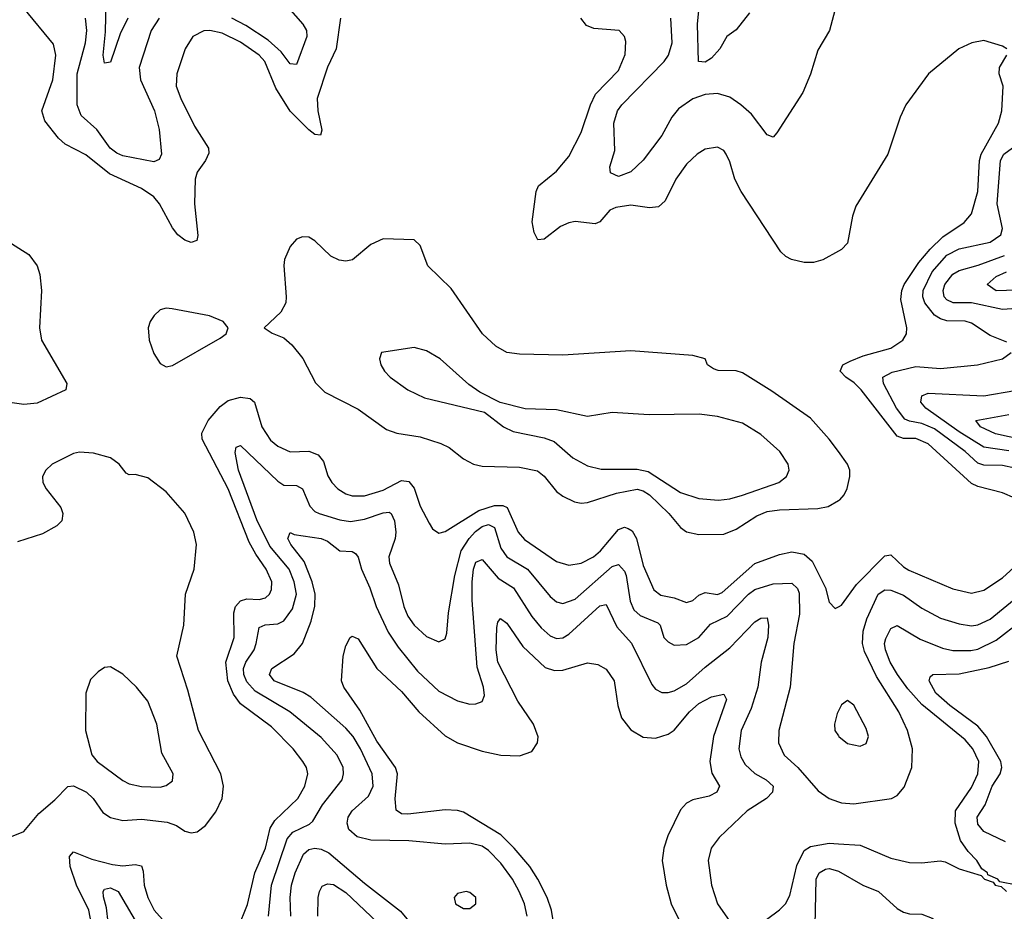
# Model space of a CAD drawing. Header units: inches. Extents: x 1694797 to 1849917, y 907313 to 1017959.
# Tile 424 of 656: x 1737357 to 1740536, y 1011286 to 1014165. Entities that reach past the tile are written whole.
import ezdxf

# ---------------------------------------------------------------- set-up
doc = ezdxf.new("R2010")
doc.units = ezdxf.units.IN
doc.header["$MEASUREMENT"] = 0
doc.layers.add('B7031', color=7, linetype='Continuous')
doc.layers.add('B7041', color=7, linetype='Continuous')

msp = doc.modelspace()

# ---------------------------------------------------------------- linework, layer by layer
at = {"layer": 'B7031', "color": 5}
for points, elevation in [([(1738114, 1014330), (1738270.9, 1014150), (1738282.8, 1014130), (1738283.7, 1014110), (1738250, 1014019.7), (1738230, 1014022), (1738200.6, 1014060.6), (1738159, 1014099), (1738086.3, 1014146.3), (1738041.1, 1014170)], 960), ([(1737705.7, 1014170), (1737681.6, 1014118.4), (1737650, 1014027), (1737630, 1014024.5), (1737625.7, 1014050), (1737634.2, 1014125.8), (1737636.6, 1014270)], 940), ([(1740000, 1014239.7), (1739971.6, 1014130), (1739933.7, 1014066.3), (1739910, 1013989.2), (1739885.7, 1013930), (1739801, 1013799), (1739790, 1013785.6), (1739770, 1013793), (1739719.6, 1013859.6), (1739685.6, 1013890), (1739650, 1013914), (1739610, 1013926.2), (1739570, 1013922.7), (1739530, 1013908.9), (1739483.5, 1013876.5), (1739462.6, 1013850), (1739430, 1013790.8), (1739370, 1013710.7), (1739330, 1013673.2), (1739290, 1013658.2), (1739264.8, 1013670), (1739262.4, 1013690), (1739277.8, 1013742.2), (1739275.5, 1013830), (1739286.7, 1013870), (1739300.5, 1013890), (1739438.1, 1014030), (1739451.3, 1014050), (1739463.4, 1014090), (1739459.1, 1014170)], 960), ([(1739713.6, 1014186.4), (1739670, 1014131.3), (1739640.3, 1014110), (1739616.9, 1014070), (1739590, 1014040.4), (1739570, 1014027.1), (1739548.7, 1014030), (1739544.8, 1014150), (1739554.7, 1014250)], 940), ([(1738392.5, 1014170), (1738378, 1014070), (1738350, 1014011.1), (1738317.4, 1013910), (1738319.1, 1013870), (1738331.9, 1013808.1), (1738328.2, 1013791.8), (1738310, 1013794.4), (1738290, 1013809.2), (1738230, 1013869.5), (1738183.8, 1013943.8), (1738148.4, 1014030), (1738130, 1014050.3), (1738070, 1014092.1), (1738010, 1014120.7), (1737970.8, 1014129.2), (1737951.5, 1014128.5), (1737916.1, 1014110), (1737891.1, 1014070), (1737863.8, 1013990), (1737862.3, 1013950), (1737877, 1013910), (1737920.7, 1013820.7), (1737966.3, 1013750), (1737966.9, 1013733.1), (1737956.8, 1013710), (1737930, 1013672.4), (1737923.3, 1013650), (1737921, 1013570), (1737932.1, 1013467.9), (1737928.1, 1013451.9), (1737910, 1013445.4), (1737890, 1013452.2), (1737867.6, 1013470), (1737850, 1013492.2), (1737808.6, 1013570), (1737790, 1013592.7), (1737750, 1013619.1), (1737646.9, 1013666.9), (1737570, 1013728), (1737503.2, 1013763.2), (1737482.4, 1013782.4), (1737438.2, 1013838.2), (1737427.8, 1013870), (1737463.4, 1013970), (1737473.7, 1014050), (1737465.9, 1014085.9), (1737370, 1014201.7)], 980), ([(1737806.6, 1014170), (1737780.9, 1014130), (1737742.2, 1014010), (1737747, 1013970), (1737791.6, 1013870), (1737807.4, 1013810), (1737814.3, 1013730), (1737807.2, 1013712.8), (1737790, 1013705.5), (1737690, 1013725.4), (1737670, 1013733.4), (1737648.9, 1013750), (1737605.4, 1013810), (1737554.9, 1013854.9), (1737542.1, 1013890), (1737542.7, 1013990), (1737568.6, 1014090), (1737573.5, 1014130), (1737569.6, 1014169.6)], 960), ([(1740000, 1013417.4), (1739950, 1013389.7), (1739919.6, 1013380.4), (1739890, 1013380.4), (1739849.2, 1013390), (1739830, 1013399.6), (1739814.6, 1013414.6), (1739686.4, 1013610), (1739666.2, 1013650), (1739650, 1013705.2), (1739638, 1013730), (1739630, 1013742), (1739610, 1013753.3), (1739570, 1013746.6), (1739543.7, 1013730), (1739510, 1013698.3), (1739474.9, 1013650), (1739440.3, 1013579.7), (1739419.4, 1013560.6), (1739390, 1013557.2), (1739330, 1013565.8), (1739281.3, 1013558.7), (1739261.8, 1013550), (1739230, 1013512.1), (1739215, 1013505), (1739150, 1013513.2), (1739130, 1013508.6), (1739103.4, 1013496.6), (1739050, 1013456.4), (1739030, 1013453.6), (1739017.7, 1013477.7), (1739011.6, 1013511.6), (1739024.8, 1013610), (1739032.2, 1013627.8), (1739090, 1013675.2), (1739130, 1013723.2), (1739170, 1013800.3), (1739199.7, 1013890), (1739216, 1013924), (1739290, 1014000.7), (1739311.9, 1014051.9), (1739314, 1014094), (1739309.6, 1014110), (1739292.3, 1014130), (1739210, 1014135.8), (1739186.3, 1014146.3), (1739168.5, 1014170)], 980), ([(1737310, 1013454.5), (1737386.1, 1013406.1), (1737413.6, 1013370), (1737421.4, 1013341.4), (1737426.9, 1013290), (1737420.7, 1013170), (1737426.6, 1013130), (1737508.7, 1012990), (1737505.2, 1012970), (1737413.1, 1012926.9), (1737370, 1012922.5), (1737286.4, 1012933.6)], 980), ([(1740000, 1012770.2), (1739970.5, 1012810), (1739910, 1012878.4), (1739784.8, 1012964.9), (1739690, 1013024.5), (1739670, 1013030.4), (1739612.2, 1013032.2), (1739597, 1013037), (1739577.7, 1013050), (1739569.5, 1013070), (1739530, 1013080.7), (1739330, 1013095.8), (1739110, 1013081.6), (1738970, 1013084.9), (1738930, 1013089.9), (1738894.3, 1013110), (1738850.7, 1013150.7), (1738750, 1013296.3), (1738674, 1013370), (1738650, 1013436), (1738630, 1013453.3), (1738530, 1013457.2), (1738490, 1013438.5), (1738430.8, 1013389.2), (1738410, 1013384.4), (1738388.4, 1013388.4), (1738361.4, 1013401.4), (1738310, 1013451.1), (1738290, 1013462), (1738270, 1013463), (1738250, 1013455.6), (1738230, 1013432.3), (1738211.7, 1013390), (1738209.2, 1013370.8), (1738217.6, 1013270), (1738215.5, 1013250), (1738199.6, 1013220.4), (1738146, 1013170), (1738172, 1013152), (1738210, 1013137.4), (1738235, 1013115), (1738270.6, 1013070.6), (1738311.9, 1012991.9), (1738341.9, 1012961.9), (1738450, 1012906.8), (1738541.5, 1012841.5), (1738574.9, 1012830), (1738650, 1012817.6), (1738716.2, 1012796.2), (1738743.3, 1012783.3), (1738790, 1012746.9), (1738822, 1012730), (1738850, 1012723.6), (1738970, 1012719.5), (1739028.5, 1012708.5), (1739050, 1012690.7), (1739090, 1012641.7), (1739110, 1012626.4), (1739148, 1012608), (1739170, 1012603.6), (1739190, 1012605.6), (1739284.2, 1012635.8), (1739350, 1012649.3), (1739370, 1012643.9), (1739390, 1012630.1), (1739452.3, 1012570), (1739490, 1012524.6), (1739510, 1012511.4), (1739550, 1012502.5), (1739630, 1012503.1), (1739670, 1012519.4), (1739737.1, 1012562.9), (1739770, 1012576.4), (1739810, 1012582.6), (1739933.9, 1012586.1), (1739966.7, 1012593.3), (1740000, 1012612)], 1020), ([(1738061.2, 1011230), (1738091.8, 1011308.2), (1738115.8, 1011410), (1738150.6, 1011490), (1738165.3, 1011554.7), (1738180.6, 1011579.4), (1738254.7, 1011650), (1738277, 1011690), (1738286.5, 1011730), (1738282.4, 1011750), (1738271.2, 1011770), (1738240.2, 1011810), (1738170, 1011881.7), (1738070, 1011955.6), (1738047, 1011987), (1738028.3, 1012030), (1738022.2, 1012090), (1738049.2, 1012170), (1738048.5, 1012250), (1738053.7, 1012270), (1738070, 1012288.5), (1738090, 1012295), (1738130, 1012292.8), (1738150, 1012297.7), (1738163.2, 1012310), (1738170, 1012325.3), (1738170.4, 1012349.6), (1738153, 1012390), (1738118.7, 1012438.7), (1738097.8, 1012477.8), (1738030.2, 1012650), (1737945.5, 1012810), (1737944.4, 1012830), (1737965.6, 1012870), (1738003.8, 1012916.2), (1738030, 1012935), (1738070, 1012945.5), (1738101, 1012941), (1738114.5, 1012930), (1738138.2, 1012850), (1738166.8, 1012806.8), (1738190, 1012788.1), (1738230, 1012769.6), (1738290, 1012771.2), (1738319.9, 1012759.9), (1738338, 1012738), (1738351.8, 1012691.8), (1738364.4, 1012670), (1738383.8, 1012650), (1738410, 1012633.5), (1738430, 1012626.9), (1738470, 1012626.9), (1738530, 1012645.5), (1738590, 1012676.6), (1738613.1, 1012673.1), (1738630, 1012651.6), (1738650, 1012593.4), (1738678.6, 1012538.6), (1738690, 1012520.3), (1738710, 1012506.5), (1738730, 1012511.8), (1738839.6, 1012580.4), (1738890, 1012596.3), (1738916.4, 1012596.4), (1738931, 1012590), (1738966.5, 1012510), (1738986.6, 1012486.6), (1739090, 1012415.5), (1739130, 1012402.9), (1739170, 1012409.6), (1739209.2, 1012430), (1739231.6, 1012450), (1739290, 1012518.3), (1739310, 1012525.6), (1739321.5, 1012521.4), (1739333.8, 1012513.8), (1739348.3, 1012490), (1739370, 1012402.8), (1739404, 1012324), (1739426.7, 1012306.7), (1739470, 1012298), (1739510, 1012283.3), (1739530, 1012289.5), (1739550, 1012306.5), (1739570, 1012315), (1739610, 1012308.8), (1739624.7, 1012315.3), (1739730, 1012408.8), (1739810, 1012438.3), (1739850, 1012446.1), (1739890, 1012438.7), (1739915.9, 1012415.9), (1739958.1, 1012330), (1739970, 1012283.8), (1739990, 1012263.1), (1740000, 1012268.5)], 980), ([(1738160.5, 1011270), (1738169.9, 1011370), (1738220.1, 1011519.9), (1738238.1, 1011541.9), (1738292.6, 1011567.4), (1738303.3, 1011576.7), (1738334.4, 1011630), (1738398.1, 1011710), (1738402.7, 1011730), (1738400.7, 1011750), (1738381.6, 1011790), (1738330, 1011846.9), (1738229.2, 1011930), (1738117, 1011997), (1738090, 1012026.4), (1738079.9, 1012050), (1738079, 1012070), (1738086.4, 1012090), (1738113.4, 1012130), (1738120.7, 1012150), (1738130, 1012201.8), (1738149.2, 1012210.8), (1738190, 1012213.8), (1738210, 1012223.3), (1738237.3, 1012262.7), (1738249.9, 1012310), (1738243, 1012350), (1738226.8, 1012390), (1738164.8, 1012464.8), (1738122.2, 1012550), (1738063.6, 1012710), (1738052.3, 1012767.7), (1738055.9, 1012784.1), (1738070, 1012790.3), (1738190, 1012675.1), (1738210, 1012661.2), (1738250, 1012660.2), (1738270, 1012650.2), (1738293.5, 1012593.5), (1738310, 1012576.2), (1738323.2, 1012570), (1738390, 1012549.3), (1738424.8, 1012544.8), (1738470, 1012551.7), (1738530, 1012572.4), (1738550, 1012574.1), (1738556.3, 1012570), (1738566.9, 1012546.9), (1738571.1, 1012510), (1738568.6, 1012490), (1738548.6, 1012430), (1738550.6, 1012410), (1738579.7, 1012339.7), (1738597.4, 1012270), (1738610, 1012239), (1738630, 1012209.3), (1738670, 1012173), (1738710, 1012156.1), (1738730, 1012165.3), (1738736, 1012184), (1738741.5, 1012250), (1738761.8, 1012370), (1738782.6, 1012450), (1738807.9, 1012490), (1738827.9, 1012512.1), (1738850, 1012528.7), (1738870, 1012534.9), (1738890, 1012525), (1738910, 1012458.6), (1738930, 1012430.7), (1738995.9, 1012390), (1739070, 1012302), (1739090, 1012285.3), (1739110, 1012280.1), (1739150, 1012294.1), (1739270, 1012399.4), (1739290, 1012405.7), (1739310, 1012384), (1739315.4, 1012370), (1739327.6, 1012287.6), (1739339.6, 1012259.6), (1739360.6, 1012240.6), (1739417.6, 1012217.6), (1739424.4, 1012210), (1739436.8, 1012170), (1739450, 1012155.6), (1739470, 1012145.5), (1739510, 1012147.7), (1739550, 1012169.5), (1739586.7, 1012213.3), (1739641, 1012239), (1739709.7, 1012310.3), (1739730, 1012325.1), (1739790, 1012343.3), (1739850, 1012345), (1739868.2, 1012328.2), (1739873.2, 1012313.2), (1739874.3, 1012245.7), (1739856.2, 1012150), (1739844.8, 1012010), (1739807.5, 1011870), (1739806.7, 1011830), (1739824.8, 1011790), (1739869.7, 1011749.7), (1739935.1, 1011675.1), (1739970.1, 1011650.1), (1740000, 1011639.4)], 960), ([(1737330, 1011527.9), (1737370, 1011543.8), (1737418.4, 1011601.6), (1737470, 1011645.5), (1737511.6, 1011688.4), (1737530, 1011690.5), (1737572.1, 1011670), (1737593.9, 1011650), (1737624.6, 1011604.6), (1737650, 1011588.4), (1737690, 1011579.3), (1737750, 1011583.8), (1737833.2, 1011573.2), (1737862.6, 1011562.6), (1737890, 1011544.2), (1737910, 1011539.7), (1737930, 1011542.8), (1737956.9, 1011563.1), (1737990, 1011606.5), (1738009.9, 1011650), (1738014.5, 1011690), (1738006.3, 1011730), (1737933.8, 1011870), (1737899.5, 1011999.5), (1737863.8, 1012110), (1737886.6, 1012210), (1737891.7, 1012310), (1737920.3, 1012390), (1737927.1, 1012470), (1737919.1, 1012510), (1737890, 1012571), (1737830, 1012639.8), (1737770, 1012685.7), (1737730, 1012696.3), (1737710, 1012695.6), (1737700.7, 1012700.7), (1737677.4, 1012730), (1737649.6, 1012750), (1737594.5, 1012765.5), (1737550, 1012767.9), (1737530, 1012764.1), (1737461.3, 1012730), (1737441.1, 1012710), (1737430.3, 1012690), (1737431.5, 1012670), (1737441.8, 1012650), (1737489.4, 1012590), (1737496.3, 1012570), (1737493.2, 1012546.8), (1737476.9, 1012530), (1737430, 1012504.7), (1737350, 1012478.3)], 1020), ([(1738995.6, 1011270), (1738986.4, 1011310), (1738969.4, 1011350), (1738948.4, 1011390), (1738910, 1011441.4), (1738870, 1011482.5), (1738850, 1011495.8), (1738810, 1011506.2), (1738730, 1011503), (1738613.4, 1011513.4), (1738490, 1011515.9), (1738446.5, 1011526.5), (1738419.5, 1011550), (1738414, 1011570), (1738417.5, 1011590), (1738430.6, 1011610), (1738482.8, 1011657.2), (1738498.4, 1011690), (1738494.8, 1011730), (1738456.9, 1011810), (1738433, 1011850), (1738410, 1011877.3), (1738296.8, 1011976.8), (1738272.2, 1011992.2), (1738177.8, 1012030), (1738163.6, 1012050), (1738170.7, 1012070), (1738242.7, 1012117.3), (1738269.6, 1012150.4), (1738297.3, 1012222.7), (1738309.1, 1012270.9), (1738310.2, 1012310), (1738301.1, 1012350), (1738274.8, 1012414.8), (1738231.9, 1012470), (1738222.4, 1012490), (1738230, 1012508.5), (1738242.4, 1012502.4), (1738330, 1012489.6), (1738350, 1012480.6), (1738390, 1012450.1), (1738430, 1012448), (1738441.2, 1012441.2), (1738449.4, 1012429.4), (1738460.1, 1012390), (1738487.7, 1012330), (1738507.8, 1012270), (1738546.7, 1012186.7), (1738578.3, 1012138.3), (1738640.9, 1012060.9), (1738710, 1011997.1), (1738770, 1011965.4), (1738810, 1011955), (1738830, 1011955.5), (1738850, 1011963.7), (1738857.3, 1011982.7), (1738853.7, 1012010), (1738834.3, 1012074.3), (1738817.9, 1012290), (1738817.2, 1012350), (1738821.9, 1012390), (1738830, 1012412.6), (1738850, 1012421.4), (1738901.1, 1012361.1), (1738950.7, 1012330), (1739010, 1012237.7), (1739040.9, 1012200.9), (1739070, 1012175.5), (1739090, 1012166.9), (1739110, 1012168.5), (1739130, 1012180.4), (1739230, 1012271.8), (1739250, 1012275.9), (1739284.8, 1012204.8), (1739331.9, 1012151.9), (1739397.9, 1012017.9), (1739410, 1012002.8), (1739430, 1011992.2), (1739450, 1011991.8), (1739470, 1011997.9), (1739510, 1012020.1), (1739570, 1012074.1), (1739650, 1012136.8), (1739730, 1012220.5), (1739750, 1012232.1), (1739770, 1012233.1), (1739774.8, 1012210), (1739772, 1012170), (1739750.5, 1012090), (1739740.5, 1012010), (1739718.9, 1011941.1), (1739686.2, 1011870), (1739679, 1011810), (1739684.9, 1011784.9), (1739699.4, 1011759.4), (1739730.7, 1011730.7), (1739766.7, 1011710), (1739790, 1011690.2), (1739787.4, 1011670), (1739767.8, 1011650), (1739706, 1011610), (1739615.4, 1011524.6), (1739589.3, 1011490), (1739579.8, 1011450), (1739590.9, 1011370), (1739610.1, 1011310.1), (1739650, 1011253.1)], 940), ([(1739080.7, 1011250), (1739073.9, 1011290), (1739060.3, 1011330), (1739029.9, 1011390), (1739003.5, 1011430), (1738952.9, 1011490), (1738910, 1011532.6), (1738790, 1011605.7), (1738770, 1011611.5), (1738730, 1011613.9), (1738610, 1011599.1), (1738590, 1011600.5), (1738572.5, 1011612.5), (1738568.6, 1011648.6), (1738576.1, 1011730), (1738569.9, 1011750), (1738510, 1011835.5), (1738455.3, 1011935.3), (1738402.8, 1012010), (1738396.1, 1012030), (1738401, 1012110), (1738410, 1012142.8), (1738423.7, 1012170), (1738430, 1012173.7), (1738450, 1012165.3), (1738509.7, 1012069.7), (1738590, 1011995.5), (1738645.8, 1011930), (1738730, 1011852.5), (1738770, 1011829.6), (1738850, 1011802.9), (1738910, 1011790.1), (1738970, 1011788), (1739010, 1011802), (1739029.1, 1011830), (1739030.4, 1011849.6), (1739015.6, 1011890), (1738964.6, 1011964.6), (1738900.7, 1012090), (1738895.3, 1012130), (1738897.3, 1012202.7), (1738900.8, 1012219.2), (1738909.1, 1012230.9), (1738930, 1012216.1), (1738981.1, 1012141.1), (1739053.5, 1012073.5), (1739083.7, 1012063.7), (1739110, 1012064.5), (1739190, 1012088.4), (1739223.1, 1012083.1), (1739250, 1012068), (1739275.9, 1012030), (1739288.1, 1011950), (1739300.1, 1011910), (1739330, 1011871.6), (1739370, 1011847.7), (1739410, 1011844.9), (1739450, 1011857.7), (1739470, 1011870.7), (1739519.9, 1011930), (1739550, 1011956.9), (1739590, 1011978.5), (1739630, 1011987.2), (1739639.3, 1011970), (1739597.2, 1011850), (1739585.1, 1011770), (1739591.4, 1011731.4), (1739616.5, 1011690), (1739608, 1011670), (1739582.5, 1011657.6), (1739530, 1011646), (1739510, 1011635), (1739490, 1011613.5), (1739449.3, 1011529.3), (1739436.8, 1011490), (1739431.5, 1011450), (1739443.6, 1011370), (1739460.4, 1011310), (1739522.8, 1011182.8)], 920), ([(1740000, 1011932.6), (1739995.8, 1011924.2), (1739987.6, 1011890), (1739988.9, 1011870), (1740000, 1011852.1)], 980), ([(1739730, 1011231.5), (1739809.9, 1011290.1), (1739829.9, 1011310.1), (1739842.9, 1011337.1), (1739866, 1011434), (1739890, 1011482.1), (1739910, 1011495.6), (1739970, 1011505.9), (1740000, 1011503.9)], 940), ([(1737587.8, 1011250), (1737580.1, 1011290), (1737539.9, 1011370), (1737519.4, 1011430), (1737517, 1011463), (1737530, 1011477.6), (1737590, 1011454.3), (1737656.7, 1011436.7), (1737690, 1011432.6), (1737730, 1011436.7), (1737750, 1011432.7), (1737755.5, 1011415.5), (1737758.6, 1011370), (1737770.1, 1011330), (1737790.5, 1011290), (1737826.2, 1011250)], 980), ([(1738232.5, 1011270), (1738229.9, 1011330), (1738234.4, 1011370), (1738246.5, 1011410), (1738272.8, 1011470), (1738290, 1011485.8), (1738310, 1011489.6), (1738330, 1011487), (1738355, 1011475), (1738470, 1011377.2), (1738586.6, 1011286.6), (1738633, 1011230)], 940), ([(1739924.5, 1011190), (1739928.9, 1011390), (1739938.5, 1011410), (1739958.3, 1011421.7), (1739970, 1011423.7), (1739997, 1011417), (1740000, 1011415.4)], 920), ([(1737642.5, 1011250), (1737636.9, 1011296.8), (1737626.9, 1011333.1), (1737625.8, 1011350), (1737630, 1011357.2), (1737650, 1011361.4), (1737674.6, 1011350), (1737744.8, 1011230)], 960), ([(1738318.8, 1011270), (1738320.5, 1011330), (1738324.3, 1011350), (1738333.4, 1011366.6), (1738350, 1011374.3), (1738370, 1011372.3), (1738410, 1011346.4), (1738531.6, 1011231.6)], 920)]:
    msp.add_lwpolyline(points, dxfattribs=dict(at, elevation=elevation))
for points, elevation in [([(1737830, 1013233.3), (1737810, 1013227.6), (1737790.4, 1013210), (1737777.6, 1013190), (1737772, 1013170), (1737774.6, 1013130), (1737790, 1013087.3), (1737810, 1013054.9), (1737830, 1013044.2), (1737850, 1013047.6), (1738003.8, 1013136.2), (1738023.7, 1013150), (1738029.6, 1013170), (1738013.3, 1013190), (1737970, 1013207.9), (1737849, 1013231)], 1020), ([(1738630, 1013106.6), (1738524.9, 1013090), (1738518, 1013070), (1738522.4, 1013050), (1738534.4, 1013030), (1738552.4, 1013010), (1738610, 1012969), (1738663.7, 1012943.7), (1738857.7, 1012897.7), (1738919.1, 1012850), (1738950, 1012835.3), (1739050, 1012814.6), (1739082.7, 1012802.7), (1739142.6, 1012750), (1739190, 1012723.8), (1739233.9, 1012713.9), (1739350, 1012713.3), (1739386.1, 1012706.1), (1739490, 1012638.5), (1739550, 1012618.8), (1739613.1, 1012613.1), (1739650, 1012617.6), (1739690, 1012629), (1739807.8, 1012670), (1739832.8, 1012690), (1739841.1, 1012710), (1739838.3, 1012730), (1739811, 1012770), (1739750, 1012824.8), (1739690, 1012861.6), (1739610, 1012883.2), (1739550.6, 1012890.6), (1739389, 1012889), (1739270, 1012896.8), (1739190, 1012883.5), (1739090, 1012904.7), (1738988.4, 1012908.4), (1738908.2, 1012928.2), (1738842.2, 1012962.2), (1738807, 1012987), (1738714, 1013070), (1738670, 1013095.3)], 1040), ([(1737650, 1012075.1), (1737630, 1012072.7), (1737610, 1012059.3), (1737585.8, 1012034.1), (1737570.3, 1011989.7), (1737568.8, 1011870), (1737590, 1011790.8), (1737607, 1011770), (1737690, 1011707.7), (1737710, 1011697.7), (1737750, 1011688.8), (1737810, 1011687.1), (1737830, 1011691.6), (1737850, 1011707), (1737851.7, 1011730), (1737816.1, 1011796.1), (1737799.8, 1011890), (1737770, 1011964.5), (1737734.3, 1012010), (1737690, 1012052)], 1040), ([(1738798, 1011350), (1738770, 1011343.7), (1738759.3, 1011330), (1738763.8, 1011310), (1738790, 1011294.4), (1738810, 1011294.9), (1738829.4, 1011310), (1738829.4, 1011330), (1738810, 1011347)], 960)]:
    msp.add_lwpolyline(points, close=True, dxfattribs=dict(at, elevation=elevation))
at = {"layer": 'B7041', "color": 5}
for points, elevation in [([(1740543.7, 1014070), (1740530, 1014079.6), (1740470, 1014097), (1740431, 1014090), (1740389.1, 1014070), (1740291.3, 1013990), (1740218.2, 1013890), (1740199.3, 1013850), (1740159.5, 1013730), (1740057, 1013563), (1740045.2, 1013530), (1740030, 1013442.7), (1740010, 1013422.9), (1740000, 1013417.4)], 980), ([(1740570, 1012619.4), (1740530, 1012637.2), (1740450, 1012657.9), (1740430, 1012667.2), (1740290, 1012794.9), (1740250, 1012812.5), (1740210, 1012812.4), (1740190, 1012819.9), (1740073.2, 1012970), (1740051.6, 1012991.6), (1740023.9, 1013010), (1740006.1, 1013030), (1740014.6, 1013050), (1740037.7, 1013062.3), (1740080.4, 1013079.6), (1740170, 1013103.6), (1740208.6, 1013130), (1740219.8, 1013150), (1740221.1, 1013170), (1740201.5, 1013261.5), (1740204.5, 1013290), (1740212.6, 1013310), (1740259.7, 1013380.3), (1740296.6, 1013423.4), (1740337, 1013463), (1740406.2, 1013510), (1740430, 1013537.4), (1740450.3, 1013610), (1740456, 1013710), (1740461.6, 1013730), (1740517.4, 1013830), (1740528.4, 1013870), (1740532, 1013950), (1740519.3, 1013990), (1740520.3, 1014010), (1740544, 1014050)], 980), ([(1740543.5, 1013123.5), (1740490, 1013145.3), (1740430, 1013185.2), (1740410, 1013191.1), (1740350, 1013192.6), (1740330, 1013198.5), (1740310.8, 1013210.8), (1740279.1, 1013250), (1740272.7, 1013270), (1740273.6, 1013290), (1740302.7, 1013350), (1740350, 1013404.8), (1740390, 1013424.3), (1740490, 1013446.7), (1740524.9, 1013470), (1740530.3, 1013490), (1740512.6, 1013570), (1740523.7, 1013710), (1740534.7, 1013730), (1740590, 1013771.4)], 960), ([(1740590, 1013233.4), (1740530, 1013229.2), (1740430, 1013250), (1740370.5, 1013250.5), (1740350, 1013259.9), (1740341.3, 1013270), (1740338.5, 1013290), (1740343.8, 1013310), (1740370, 1013343.3), (1740390, 1013354.7), (1740451.5, 1013371.5), (1740536.6, 1013403.4)], 940), ([(1740610, 1013292.1), (1740510, 1013288.7), (1740480.3, 1013310), (1740510, 1013335.1), (1740542.5, 1013350)], 920), ([(1740570, 1012716.2), (1740530, 1012725.7), (1740470, 1012726.8), (1740450, 1012732.4), (1740409.9, 1012770), (1740310, 1012843.5), (1740270, 1012861.3), (1740230, 1012868.1), (1740215.2, 1012875.2), (1740187.3, 1012910), (1740145.9, 1012990), (1740143.7, 1013010), (1740173.5, 1013026.5), (1740250, 1013044.8), (1740330, 1013038.5), (1740449.8, 1013050.2), (1740530, 1013069.2), (1740557.6, 1013090)], 960), ([(1740550, 1012773.1), (1740470, 1012783.9), (1740390, 1012833.9), (1740282, 1012910), (1740265.9, 1012930), (1740269.5, 1012950.5), (1740290, 1012958.8), (1740470, 1012950.1), (1740570, 1012966.9)], 940), ([(1740630, 1012800.1), (1740507.2, 1012827.2), (1740458.8, 1012850), (1740444.4, 1012870), (1740550, 1012890.1)], 920), ([(1740000, 1012612), (1740005.2, 1012614.8), (1740018.5, 1012630), (1740028.6, 1012651.4), (1740037.3, 1012690), (1740037, 1012710), (1740030, 1012729.6), (1740000, 1012770.2)], 1020), ([(1740000, 1012268.5), (1740010, 1012274), (1740058.9, 1012341.1), (1740150, 1012433.9), (1740170, 1012436.6), (1740210, 1012397.9), (1740227.1, 1012387.1), (1740370, 1012327), (1740430, 1012312.9), (1740470, 1012322.6), (1740530, 1012362.6), (1740617.4, 1012442.6)], 980), ([(1740000, 1011639.4), (1740010, 1011635.8), (1740050, 1011633.2), (1740171.6, 1011650), (1740190, 1011660.2), (1740213, 1011687), (1740237.5, 1011750), (1740239.4, 1011810), (1740223.7, 1011870), (1740195.6, 1011930), (1740123.6, 1012043.6), (1740084.4, 1012124.5), (1740077.8, 1012150), (1740080.3, 1012190), (1740092.5, 1012230), (1740128.8, 1012310), (1740150, 1012324.3), (1740170, 1012322.2), (1740210, 1012306.5), (1740270, 1012264.3), (1740330, 1012232.7), (1740390, 1012214.2), (1740430, 1012208), (1740450, 1012211), (1740490, 1012229.2), (1740610, 1012326.7)], 960), ([(1740576, 1011370), (1740521.2, 1011381.2), (1740515.3, 1011390), (1740483.1, 1011403.1), (1740482, 1011410), (1740462.9, 1011422.9), (1740447.3, 1011450), (1740418.7, 1011478.7), (1740394, 1011514), (1740377, 1011570), (1740378.6, 1011610), (1740430, 1011685.2), (1740450.7, 1011730), (1740453.5, 1011770), (1740434.6, 1011810), (1740410, 1011839.6), (1740270, 1011953.4), (1740224.3, 1012004.3), (1740191, 1012050), (1740167.6, 1012090), (1740151.8, 1012130), (1740149.5, 1012150), (1740153.1, 1012166.9), (1740170, 1012199.1), (1740190, 1012208.3), (1740264.3, 1012164.3), (1740335.8, 1012135.8), (1740370, 1012128.1), (1740427.4, 1012127.4), (1740450, 1012132.7), (1740510, 1012160.8), (1740590, 1012224.2)], 940), ([(1740539.9, 1011510), (1740470, 1011543.9), (1740450, 1011567.3), (1740448.1, 1011590), (1740473.7, 1011630), (1740497.1, 1011690), (1740522.1, 1011730), (1740527.7, 1011750), (1740524.8, 1011770), (1740477.9, 1011850), (1740450, 1011883.7), (1740359.5, 1011950), (1740314.3, 1011990), (1740293.2, 1012030), (1740297, 1012043), (1740305.1, 1012050), (1740390, 1012052.4), (1740486.6, 1012073.4), (1740550, 1012093.1)], 920), ([(1740000, 1011852.1), (1740001.3, 1011850), (1740030, 1011827.6), (1740070, 1011819), (1740090, 1011827.2), (1740097.4, 1011850), (1740090, 1011876.2), (1740050, 1011951.8), (1740030, 1011966.6), (1740010, 1011952.7), (1740000, 1011932.6)], 980), ([(1740000, 1011503.9), (1740070, 1011499.2), (1740170, 1011457.6), (1740230, 1011443.5), (1740270, 1011442.6), (1740329, 1011449), (1740345.4, 1011445.4), (1740390, 1011423.1), (1740461, 1011401), (1740472, 1011390), (1740499.8, 1011379.8), (1740506, 1011370), (1740525.5, 1011365.5), (1740542.8, 1011350)], 940), ([(1740000, 1011415.4), (1740079.1, 1011370), (1740129.7, 1011349.7), (1740190, 1011295.3), (1740210, 1011283.2), (1740230, 1011277.3), (1740270, 1011276.3), (1740303.3, 1011263.3), (1740570, 1011071.3)], 920)]:
    msp.add_lwpolyline(points, dxfattribs=dict(at, elevation=elevation))

doc.saveas('drawing.dxf')
